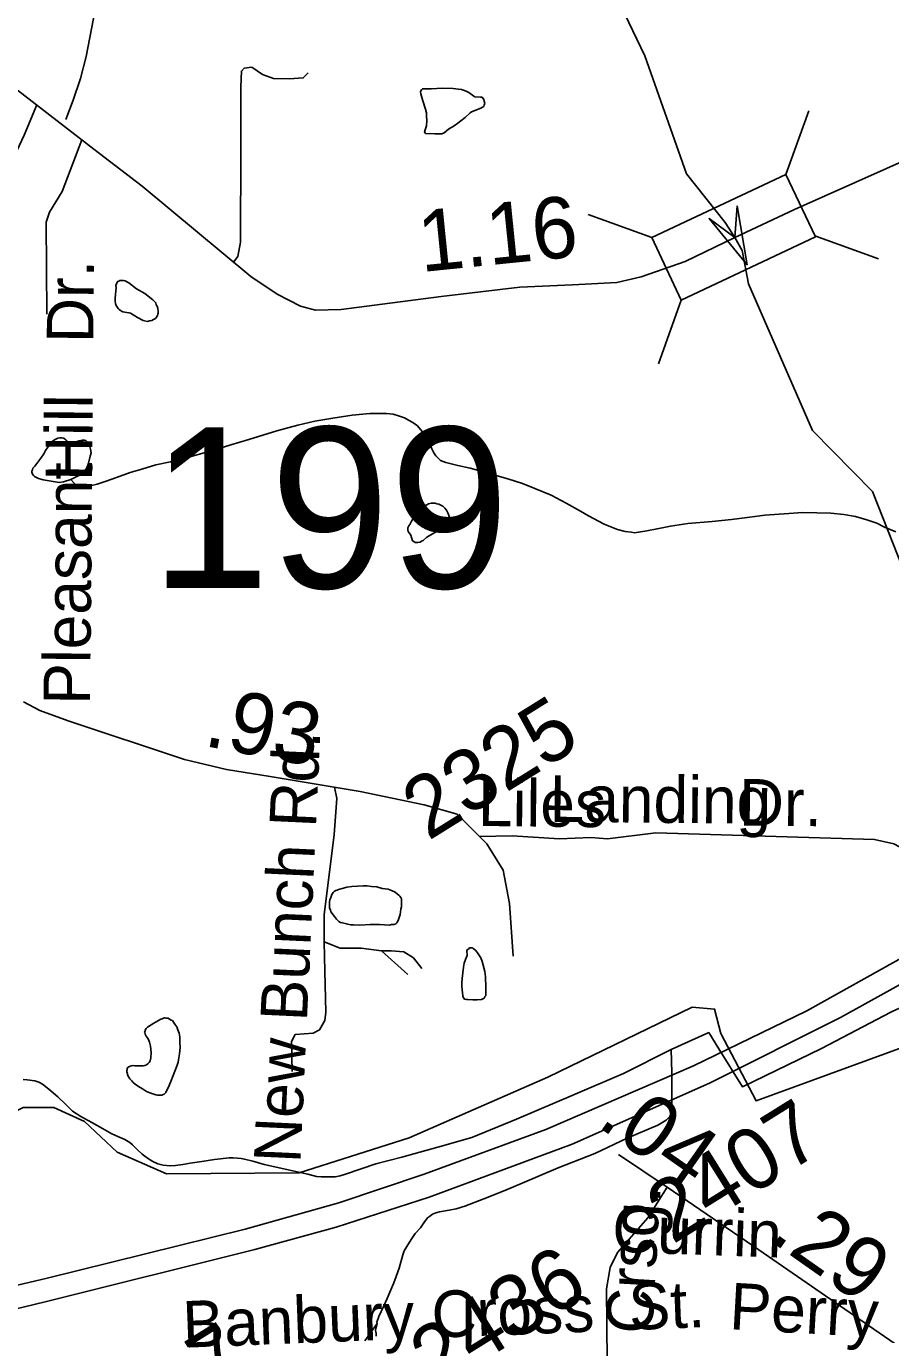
# Model space of a CAD drawing. Extents: x 2001466 to 31450019, y -30647475 to 847247.
# Drawn here: x 2186797 to 2190325, y 755901 to 761240 of the extents above; entities that cross this region are included whole.
import ezdxf

# ---------------------------------------------------------------- set-up
doc = ezdxf.new("R2010")
doc.units = 0
for name, color, linetype in [('Exist Hydrographic Creek Single Shore', 7, 'Continuous'), ('Exist Hydrographic Misc Water Feature', 7, 'Continuous'), ('Exist Road Non-System Type 51', 7, 'Continuous'), ('Exist Road Non-System Type 51 Label', 7, 'Continuous'), ('Exist Road Primary US Divided Attributed', 7, 'Continuous'), ('Exist Road Secondary Mileage Hundredths English Label', 7, 'Continuous'), ('Exist Road Secondary Structure Standard Bridge Attributed CELL', 7, 'Continuous'), ('Exist Road Secondary Structure Standard Bridge CELL', 7, 'Continuous'), ('Exist Road Secondary Structure Standard Bridge Number Label', 7, 'Continuous'), ('Exist Road Secondary Type 51 Attributed', 7, 'Continuous'), ('Exist Road Secondary Type 51 Label', 7, 'Continuous'), ('Exist Road Secondary Type 51 Number Label', 7, 'Continuous')]:
    doc.layers.add(name, color=color, linetype=linetype)

msp = doc.modelspace()

# ---------------------------------------------------------------- linework, layer by layer
at = {"layer": 'Exist Hydrographic Creek Single Shore'}
for points in [[(2190469.9, 758829.2), (2190436.1, 758869.3), (2190249.9, 759342.2), (2190006.1, 759589.9), (2189744, 760189.1), (2189718.6, 760324.2), (2189687.9, 760377.7), (2189649.7, 760439.3), (2189491, 760637.1), (2189321, 761119.6), (2188915, 761967.6), (2188863.9, 762116.3), (2188570.9, 762457), (2188494, 762661.9), (2188148.9, 763220.1), (2188122.1, 763519.1), (2188062, 763651.6), (2187886, 763917.6)], [(2185352.2, 756510.1), (2185629, 756570), (2185770.9, 756547.4), (2186303, 756582.4), (2186784.9, 756828.4), (2186910, 756829.1), (2187035.1, 756770.8), (2187169, 756646.6), (2187369.9, 756557.2), (2187911.1, 756562.5), (2188359.9, 756704.2), (2188925, 756951.8), (2189514, 757238.2), (2189606, 757229.8), (2189632.1, 757130.8), (2189775, 756855.6), (2190457, 757104.1), (2190750, 756812.6), (2190899.9, 756780), (2191241.9, 756792.7), (2191416, 756867.8), (2191729.5, 757001.5)]]:
    msp.add_lwpolyline(points, dxfattribs=at)
at = {"layer": 'Exist Hydrographic Misc Water Feature'}
for points in [[(2188558.6, 760843.7), (2188542.8, 760833.5), (2188520.5, 760819.4), (2188502.8, 760805.4), (2188492.8, 760801.3), (2188481.1, 760801.5), (2188464.7, 760801.1), (2188426.8, 760802.7), (2188422.9, 760809.1), (2188430.7, 760833), (2188432.5, 760855), (2188430.5, 760872.8), (2188430.3, 760887), (2188426.2, 760901), (2188416.1, 760935), (2188407.9, 760964.6), (2188405.9, 760972.6), (2188407.7, 760976.8), (2188409.7, 760980.6), (2188413.8, 760984.8), (2188425.7, 760984.6), (2188449.5, 760985.1), (2188495.5, 760987.5), (2188539.8, 760985.7), (2188561.5, 760983.6), (2188574, 760981.7), (2188585.7, 760977.9), (2188595.5, 760974), (2188603.7, 760969.9), (2188623.8, 760954.3), (2188627.7, 760952.1), (2188651.5, 760950.5), (2188657.5, 760950.4), (2188664, 760940.5), (2188665.9, 760934.5), (2188667.9, 760926.5), (2188666.3, 760918.3), (2188664, 760912.6), (2188659.7, 760910.3), (2188651.9, 760906.2), (2188614.4, 760890), (2188608.2, 760886.1), (2188588.6, 760868), (2188570.5, 760854.1), (2188558.6, 760843.7)], [(2187161.6, 760146.5), (2187163.9, 760172.5), (2187163.4, 760182.4), (2187165.7, 760188.5), (2187167.5, 760192.3), (2187171.6, 760198.6), (2187175.7, 760200.4), (2187179.4, 760202.6), (2187185.4, 760202.6), (2187193.6, 760202.6), (2187201.6, 760200.5), (2187207.5, 760196.8), (2187215.7, 760192.7), (2187247.7, 760168.8), (2187282, 760149), (2187313.7, 760123.5), (2187320.1, 760117.7), (2187326.3, 760111.5), (2187327.9, 760103.5), (2187332, 760097.6), (2187334.2, 760087.6), (2187336.3, 760077.5), (2187336.3, 760069.8), (2187334.2, 760065.6), (2187332.4, 760059.4), (2187328.5, 760053.5), (2187324.6, 760047.6), (2187316.2, 760043.6), (2187310.5, 760039.2), (2187300.4, 760037.5), (2187292.4, 760035.5), (2187280.3, 760037.3), (2187274.6, 760039), (2187250.8, 760051.1), (2187222.7, 760068.7), (2187216.1, 760070.9), (2187192.1, 760074.6), (2187186.2, 760076.7), (2187182.1, 760080.6), (2187176.4, 760084.7), (2187172.5, 760088.5), (2187166.5, 760096.3), (2187164.3, 760100.3), (2187162, 760108.3), (2187160, 760116.3), (2187160, 760128.5), (2187161.6, 760146.5)], [(2186978.9, 759391.2), (2186991.2, 759377.6), (2187001.4, 759367.5), (2187007, 759365.5), (2187017.2, 759363.5), (2187031, 759361.8), (2187047.2, 759361.8), (2187063.2, 759365.9), (2187087.2, 759372), (2187123.3, 759384.4), (2187165.1, 759398.8), (2187220.9, 759419.2), (2187269, 759433.4), (2187326.7, 759449.8), (2187386.5, 759462.3), (2187464.3, 759482.6), (2187558, 759509.4), (2187632.2, 759531.8), (2187705.6, 759554.4), (2187819.4, 759589.1), (2187905.1, 759611.9), (2187975.4, 759628), (2188048.9, 759640.8), (2188127, 759653), (2188198.7, 759659.6), (2188232.8, 759660.1), (2188266.8, 759660.2), (2188294.7, 759656.5), (2188321, 759648.4), (2188341.3, 759642.5), (2188357, 759632.8), (2188374.9, 759622.8), (2188393.3, 759609.1), (2188413, 759587), (2188429.4, 759565.5), (2188451.8, 759515.5), (2188459.8, 759499.6), (2188468, 759487.5), (2188478.2, 759477.8), (2188488.1, 759467.8), (2188510, 759460), (2188558.2, 759448.3), (2188608.2, 759436.6), (2188690.7, 759413.3), (2188762.4, 759393.5), (2188822.7, 759374.3), (2188873, 759354.5), (2188938.8, 759327.1), (2189000.9, 759293.4), (2189059.4, 759261.8), (2189091.8, 759241.9), (2189155.3, 759208.4), (2189209.7, 759186.8), (2189241.4, 759179.1), (2189267.5, 759175.1), (2189279.6, 759173.4), (2189295.6, 759175.4), (2189329.8, 759181.6), (2189371.6, 759189.9), (2189425.6, 759200.4), (2189497.3, 759210.6), (2189595.4, 759219.3), (2189675.3, 759227.9), (2189749.1, 759236.7), (2189811.3, 759245.1), (2189908.9, 759251.5), (2189965.3, 759255.9), (2190022.7, 759254.6), (2190080.7, 759252.7), (2190133, 759247.2), (2190181, 759239.6), (2190227.1, 759225.7), (2190267.3, 759211.9), (2190299.1, 759196.6), (2190345.4, 759176.6)], [(2186978.9, 759391.2), (2186949.2, 759381.1), (2186931.5, 759378.9), (2186915.1, 759381), (2186891.1, 759384.6), (2186867.1, 759388.6), (2186847.3, 759394.4), (2186839, 759398.5), (2186831.3, 759402.2), (2186826.7, 759406.5), (2186823.1, 759412.3), (2186821, 759420.3), (2186820.8, 759424.4), (2186823.1, 759430.2), (2186824.5, 759436.4), (2186832.7, 759444.5), (2186856.7, 759478.3), (2186868.8, 759494.7), (2186876.2, 759508.6), (2186886, 759522.5), (2186901.8, 759542.8), (2186906.1, 759548.6), (2186917.8, 759555), (2186926.2, 759559), (2186935.8, 759561.2), (2186941.8, 759561.1), (2186950, 759559.1), (2186956.1, 759555.3), (2186960, 759551.1), (2186963.7, 759547.3), (2186968.2, 759543.3), (2186976, 759541.4), (2186984, 759539.3), (2186990, 759539.2), (2186995.9, 759541.6), (2187011.9, 759547.7), (2187019.9, 759549.7), (2187026.1, 759551.6), (2187034.1, 759551.6), (2187040.2, 759549.9), (2187045.9, 759543.7), (2187050, 759539.9), (2187056, 759530), (2187060.1, 759514), (2187062.6, 759499.8), (2187058.5, 759485.8), (2187050.9, 759457.8), (2187044.5, 759437.7), (2187036.5, 759425.9), (2187028.9, 759417.7), (2187021.1, 759411.6), (2187001, 759401.6), (2186978.9, 759391.2)], [(2188448.3, 759165.5), (2188432.1, 759155.4), (2188416.3, 759141.6), (2188410, 759139.3), (2188404.6, 759135.2), (2188394.6, 759133.1), (2188390.3, 759133.3), (2188384.7, 759133), (2188378.6, 759137.1), (2188374.1, 759141), (2188366.3, 759162.9), (2188360.3, 759173.1), (2188356.2, 759179), (2188353.8, 759185), (2188354.2, 759189.1), (2188353.8, 759192.8), (2188358.3, 759201), (2188362.2, 759206.9), (2188369.6, 759221.2), (2188377.6, 759233), (2188397.4, 759253.1), (2188415.5, 759277.2), (2188421.2, 759281.6), (2188431.3, 759287.4), (2188439.1, 759291.4), (2188449.3, 759293.6), (2188457.3, 759293.6), (2188465.3, 759293.6), (2188473.1, 759291.6), (2188481.3, 759289.9), (2188489.1, 759285.9), (2188497.5, 759281.8), (2188505.5, 759274.1), (2188511.5, 759265.9), (2188517.4, 759254), (2188521.3, 759244.1), (2188525.8, 759230), (2188525.6, 759224), (2188525.8, 759217.9), (2188525.8, 759214.3), (2188517.8, 759208.2), (2188513.9, 759201.9), (2188502, 759193.9), (2188474.1, 759179.9), (2188448.3, 759165.5)], [(2188159.2, 757571.9), (2188133.1, 757573.9), (2188121.2, 757573.6), (2188109.3, 757575.8), (2188087.4, 757581.6), (2188079.2, 757583.7), (2188073.5, 757587.4), (2188063.2, 757597.4), (2188055, 757607.6), (2188040.9, 757627.2), (2188039, 757633.2), (2188034.7, 757643.1), (2188034.9, 757649.2), (2188034.9, 757657.3), (2188034.5, 757667.1), (2188036.6, 757675.3), (2188040.4, 757685.2), (2188044.5, 757697.2), (2188050.1, 757705.3), (2188054.2, 757709.1), (2188060.3, 757713.5), (2188066.3, 757715.4), (2188072, 757717.4), (2188092.3, 757723.7), (2188106.1, 757727.7), (2188126, 757729.9), (2188172.3, 757732.2), (2188188.1, 757732.3), (2188206.3, 757730.3), (2188228.3, 757728.7), (2188250.2, 757722.5), (2188274.2, 757718.9), (2188288.2, 757713.1), (2188302.3, 757706.9), (2188312.1, 757699), (2188318.3, 757695.2), (2188322.4, 757691.3), (2188326.5, 757685.4), (2188328.3, 757679.4), (2188328.3, 757669.3), (2188328.3, 757661.2), (2188328.5, 757647.4), (2188326.5, 757637.2), (2188322.8, 757615.4), (2188315, 757591), (2188310.9, 757585.1), (2188309.1, 757581.4), (2188305, 757577.1), (2188299.2, 757575.2), (2188287.1, 757574.9), (2188279.1, 757572.9), (2188239.1, 757574.5), (2188201.2, 757574.6), (2188159.2, 757571.9)], [(2188670.8, 757361.6), (2188672.6, 757319.9), (2188672.8, 757295.6), (2188673, 757285.8), (2188668.9, 757281.6), (2188667.1, 757275.8), (2188662.8, 757273.5), (2188655, 757269.5), (2188637.1, 757267.7), (2188619.3, 757267.5), (2188599.2, 757269.4), (2188593.3, 757269.1), (2188585.1, 757271.1), (2188583.2, 757275.1), (2188579.1, 757281), (2188578.9, 757287.1), (2188577.3, 757295), (2188574.6, 757323), (2188574.8, 757337.2), (2188576.7, 757355.2), (2188582, 757401), (2188584.5, 757417.3), (2188593.7, 757443), (2188596.1, 757447.1), (2188595.5, 757469.1), (2188598, 757473.2), (2188601.7, 757475.1), (2188605.8, 757479.4), (2188609.5, 757479.2), (2188613.8, 757479.4), (2188617.7, 757479.2), (2188621.6, 757477.4), (2188631.6, 757469.3), (2188641.7, 757455.6), (2188651.9, 757439.5), (2188658.1, 757423.6), (2188662.2, 757409.6), (2188668.3, 757383.5), (2188670.8, 757361.6)], [(2187413.6, 757001.1), (2187397.6, 756959.3), (2187388, 756934.8), (2187376.1, 756909), (2187370.3, 756896.9), (2187366.4, 756889), (2187360.3, 756883), (2187353.9, 756880.7), (2187350.2, 756878.9), (2187342.2, 756878.9), (2187334, 756878.5), (2187326.3, 756880.5), (2187314.2, 756884.3), (2187302.3, 756888.6), (2187288.3, 756894.3), (2187272.5, 756904), (2187255.9, 756914.2), (2187241.8, 756924), (2187234, 756930.1), (2187228, 756937.9), (2187219.8, 756945.6), (2187213.5, 756955.9), (2187212, 756959.8), (2187209.8, 756963.8), (2187210, 756967.8), (2187207.5, 756973.9), (2187207.7, 756979.9), (2187209.6, 756983.7), (2187209.6, 756987.8), (2187211.4, 756991.9), (2187215.5, 756993.7), (2187219.4, 756996), (2187225.6, 756997.9), (2187233.6, 756999.9), (2187241.8, 756997.9), (2187259.2, 756998.1), (2187273.8, 756998.3), (2187281.8, 757000.4), (2187287.5, 757002.3), (2187293.2, 757006.3), (2187299.4, 757012.3), (2187303.5, 757018.6), (2187305.3, 757030.5), (2187307, 757052.5), (2187304.9, 757078.4), (2187300.8, 757094.4), (2187294.7, 757108.4), (2187286.7, 757120.1), (2187282.6, 757128), (2187280.7, 757132.4), (2187280.5, 757136.1), (2187282.4, 757140.2), (2187282.8, 757144.2), (2187286.7, 757150.1), (2187292.4, 757156.2), (2187318.5, 757172.5), (2187346.1, 757188.6), (2187352.5, 757190.5), (2187358, 757192.9), (2187362.1, 757194.7), (2187368.1, 757192.5), (2187376.3, 757193), (2187382.4, 757188.8), (2187388.2, 757185.1), (2187394.1, 757183), (2187398.2, 757177.1), (2187404.2, 757168.9), (2187412.4, 757157.1), (2187416.3, 757145.1), (2187420.8, 757131.1), (2187424.5, 757117.1), (2187424.7, 757093.1), (2187425.1, 757073.2), (2187422.8, 757047.2), (2187418.9, 757023), (2187417.3, 757013.1), (2187413.6, 757001.1)], [(2189622.6, 757068.1), (2189719.2, 756913.1), (2190042, 757069.3), (2190324.9, 757217.2), (2190350.8, 757229.5), (2190372.9, 757237.5), (2190384.8, 757239.7), (2190396.5, 757239.6), (2190406.7, 757239.7), (2190418.4, 757235.9), (2190428.9, 757231.9), (2190436.5, 757224.2)], [(2189428.4, 757065), (2189581.8, 757133.9), (2189622.6, 757068.1)], [(2187252, 756656), (2187269.9, 756638.3), (2187291.8, 756622.4), (2187314.2, 756608.5), (2187334.2, 756598.9), (2187356.2, 756592.8), (2187384.3, 756591), (2187406, 756591.3), (2187436.2, 756595.3), (2187466.5, 756601.7), (2187514.3, 756607.8), (2187565.8, 756616.3), (2187625.8, 756622.6), (2187642.2, 756623), (2187660.1, 756621.1), (2187674, 756621), (2187688, 756617.3), (2187721.8, 756609.3), (2187768.1, 756595.8), (2187946.5, 756556.7), (2187982.2, 756547.2), (2188000.3, 756545.4), (2188014.2, 756545.2), (2188034.3, 756545.5), (2188058.5, 756545.9), (2188078.4, 756549.8), (2188100.1, 756556.2), (2188224.2, 756598.7), (2188329.8, 756625.8), (2188477.2, 756666.7), (2188615, 756705.6), (2188798.3, 756780.9), (2189028, 756878.5), (2189234.9, 756967.7), (2189428.4, 757065)], [(2188405.6, 756338.1), (2188419.6, 756358.3), (2188435.2, 756378.2), (2188443, 756384.3), (2188455.5, 756392.6), (2188469.2, 756398.6), (2188483, 756402.6), (2188522.7, 756409.2), (2188551, 756415.1), (2188587.1, 756425.4), (2188664.4, 756455.9), (2188750.5, 756490.4), (2188820.3, 756519.2), (2188967.7, 756582.1), (2189117.2, 756641.1), (2189248.8, 756703.9), (2189374.5, 756756.7), (2189408.1, 756777.2), (2189423.9, 756791.1), (2189430.1, 756807.2), (2189431.9, 756823.1), (2189431.5, 756915.3), (2189431.1, 756969.2), (2189428.4, 757065)], [(2186784.3, 756942.9), (2186801.7, 756941.1), (2186832.3, 756937.3), (2186848.3, 756931.2), (2186864.3, 756923.5), (2186890.3, 756903.7), (2186926.2, 756871.9), (2186958.8, 756840.3), (2186986.7, 756814.1), (2187020.9, 756792.3), (2187065.2, 756767), (2187109.3, 756743.3), (2187147.2, 756721.3), (2187171.2, 756709.5), (2187199.3, 756697.6), (2187220, 756686), (2187231.5, 756676.1), (2187252, 756656)], [(2188228.7, 755947), (2188228.5, 755953.1), (2188236.3, 755975.1), (2188256, 756019.5), (2188269.5, 756049.5), (2188281.4, 756075.3), (2188297.2, 756113.5), (2188307, 756139.6), (2188318.7, 756173.5), (2188334.5, 756227.9), (2188340, 756243.7), (2188350.5, 756262), (2188367.7, 756289.8), (2188383.7, 756314.2), (2188405.6, 756338.1)], [(2188179.3, 755877), (2188228.7, 755947)], [(2188224.8, 755895.2), (2188224.6, 755907), (2188222.3, 755919.1), (2188224.4, 755926.9), (2188228.7, 755947)]]:
    msp.add_lwpolyline(points, dxfattribs=at)
at = {"layer": 'Exist Road Non-System Type 51'}
msp.add_line((2188247.2, 757468.1), (2188354.3, 757370.9), dxfattribs=at)
for points in [[(2186959.5, 760858.8), (2186989.1, 760938), (2187018.8, 761027), (2187041.8, 761116), (2187071.5, 761271), (2187081.4, 761366.6), (2187088, 761402.9), (2187107.8, 761541.4), (2187160.5, 761749.1), (2187173.7, 761900.8), (2187213.2, 762098.7), (2187265.9, 762309.7), (2187292.3, 762547.1), (2187328.6, 762695.5), (2187381.3, 762827.4), (2187394.5, 762932.9), (2187401.1, 763018.7), (2187354.9, 763157.2), (2187295.6, 763289.1), (2187236.3, 763434.1)], [(2187947.7, 761049.1), (2187927.5, 761028.9), (2187871, 761024.8), (2187806.4, 761026.8), (2187762, 761043), (2187717.6, 761073.3), (2187687.3, 761069.3), (2187675.2, 761057.1), (2187673.2, 760992.5), (2187673.2, 760738.1), (2187671.2, 760358.4), (2187661.1, 760299.9), (2187643, 760277)], [(2186840.5, 760919), (2186788.9, 760795.5), (2186732.8, 760675.2), (2186695.4, 760597.8), (2186674.1, 760565.7), (2186654.1, 760540.2), (2186626.4, 760522.3), (2186593.7, 760521.3), (2186568.9, 760532.2), (2186556.6, 760547), (2186551.2, 760584.4), (2186559.2, 760675.2)], [(2187025, 760776.4), (2186988.2, 760680), (2186944.6, 760565), (2186893, 760481.6), (2186879.2, 760440), (2186881.2, 760065.4)], [(2188055.3, 758135), (2188064.8, 758088.8), (2188054.4, 757942.7), (2188012.7, 757614.2), (2188012.7, 757504.6)], [(2190737.2, 757842.4), (2190727.2, 757813.6), (2190717.2, 757783.8), (2190710.6, 757767.3), (2190690.8, 757740.8), (2190631.2, 757714.3), (2190515.5, 757717.6), (2190469.6, 757761.9), (2190444.9, 757820.4), (2190403.9, 757869.2), (2190336.6, 757904.6), (2190259, 757922.2), (2189366.2, 757949.5), (2189169.3, 757924.6), (2189101.4, 757930)], [(2189101.4, 757930), (2188973.3, 757924.6), (2188779.9, 757936.5), (2188646.6, 757934.2)], [(2188012.7, 757504.6), (2188015.3, 757384.7), (2188020.5, 757217.8), (2188015.3, 757183.9), (2187994.5, 757144.8), (2187968.4, 757131.7), (2187895.4, 757126.5), (2187879.8, 757097.8), (2187882.4, 756975.3)], [(2188012.7, 757504.6), (2188077.8, 757478.5), (2188163.8, 757478.5), (2188247.2, 757468.1)], [(2188247.2, 757468.1), (2188286.3, 757468.1), (2188338.4, 757462.9), (2188377.5, 757439.4), (2188411.4, 757395.1)]]:
    msp.add_lwpolyline(points, dxfattribs=at)
at = {"layer": 'Exist Road Primary US Divided Attributed'}
for points in [[(2191282.4, 757949), (2190709.1, 757627.9), (2189981.8, 757222.8), (2189519.5, 756998.3), (2188917.1, 756738.3), (2188421, 756556), (2188073.4, 756439.5), (2187691.3, 756331.5), (2186877.1, 756130.6), (2186458.1, 756033.3)], [(2186407, 755923.3), (2186875.4, 756036.1), (2187730.1, 756248.7), (2188061.6, 756339.9), (2188441.3, 756463.1), (2189025.1, 756679.2), (2189585.3, 756927.4), (2190120.2, 757195.8), (2190751.3, 757545.2), (2191325.6, 757864)]]:
    msp.add_lwpolyline(points, dxfattribs=at)
at = {"layer": 'Exist Road Secondary Structure Standard Bridge Attributed CELL'}
msp.add_lwpolyline([(2189698.2, 760507.3), (2189738.4, 760266.8), (2189583.3, 760455), (2189687.9, 760377.7)], close=True, dxfattribs=at)
at = {"layer": 'Exist Road Secondary Structure Standard Bridge CELL'}
for p, q in [((2189897.3, 760634.4), (2189990.8, 760894.1)), ((2189090.2, 760471.6), (2189349.9, 760378.2)), ((2190014.9, 760384.7), (2190274.5, 760291.2)), ((2189376.7, 759863), (2189470.1, 760122.7))]:
    msp.add_line(p, q, dxfattribs=at)
msp.add_lwpolyline([(2189349.9, 760378.2), (2189896.8, 760635.6), (2190017, 760380.1), (2189470.1, 760122.7)], close=True, dxfattribs=at)
at = {"layer": 'Exist Road Secondary Type 51 Attributed'}
for points in [[(2185672.5, 761883.2), (2185826.3, 761726.2), (2185915.2, 761652.9), (2186091, 761523.1), (2186502.7, 761193.2), (2186702.6, 761025.7), (2187073.6, 760738.8), (2187270.3, 760586.9), (2187713.4, 760218.4), (2187821.2, 760147.2), (2187916.4, 760097.9), (2187978.2, 760081.2), (2188082.8, 760084.3), (2188490.4, 760137.7), (2188811.6, 760175.4), (2189025.6, 760184.9), (2189206.6, 760194.3), (2189306, 760217.3), (2189486, 760280.1), (2189687.9, 760377.7)], [(2189687.9, 760377.7), (2189932.3, 760492.7), (2190431.9, 760715.7), (2190537.6, 760779.6), (2190608.8, 760841.4), (2190795.6, 761015.2), (2190916.9, 761127.3)], [(2186785.7, 758483.4), (2186852.9, 758448.6), (2186968.5, 758405.6), (2187443, 758247.6), (2187614.6, 758207.8), (2187792.5, 758178.5), (2188159.8, 758117.7), (2188421.4, 758063.3), (2188555.3, 758025.6), (2188676.7, 757904.1), (2188743.7, 757797.3), (2188768.8, 757661.2), (2188784.5, 757445.5)], [(2189413.1, 756503.5), (2189213.8, 756636.5)], [(2189413.1, 756503.5), (2189333.6, 756378.9), (2189209.6, 756236.5), (2189180.3, 756175.7), (2189164.6, 756088.8), (2189168.3, 755791.5), (2189171.9, 755408.2), (2189178.2, 755232.3), (2189165.7, 755153.8), (2189128.5, 755070), (2189079.3, 754986.2), (2188976.8, 754833.3), (2188912.4, 754708.7), (2188876.9, 754605.1), (2188865.3, 754530.7), (2188858, 754434.4)], [(2190653.1, 755642.8), (2190566.2, 755710.8), (2190216.2, 755951.7), (2189786.7, 756248), (2189413.1, 756503.5)]]:
    msp.add_lwpolyline(points, dxfattribs=at)

# ---------------------------------------------------------------- texts
at = {"layer": 'Exist Road Non-System Type 51 Label'}
for s, rotation, p in [('Dr.', 89.4935, (2187071, 759946.8)), ('Hill', 89.4935, (2187066, 759383.9)), ('Pleasant', 89.4935, (2187057.9, 758471.1)), ('New Bunch Rd.', 87.3385, (2187915.6, 756599.4)), ('Liles', 359.4338, (2188639.9, 757977.1)), ('Landing', 359.4985, (2188932.1, 757993.9)), ('Dr.', 359.4985, (2189704.7, 757978.9)), ('Banbury Cross  St.', 2.2733, (2187438.9, 755848.2))]:
    msp.add_text(s, height=190, rotation=rotation, dxfattribs=at).set_placement(p)
at = {"layer": 'Exist Road Secondary Mileage Hundredths English Label'}
for s, rotation, p in [('1.16', 5.7711, (2188409.1, 760236.7)), ('.93', 349.2811, (2187516.4, 758304.9)), ('.04', 324.998, (2189121.2, 756755.7)), ('.29', 324.8927, (2189823.7, 756289.7))]:
    msp.add_text(s, height=250, rotation=rotation, dxfattribs=at).set_placement(p)
at = {"layer": 'Exist Road Secondary Structure Standard Bridge Number Label'}
msp.add_text('199', height=656.17, dxfattribs=at).set_placement((2187303.8, 758947.8))
at = {"layer": 'Exist Road Secondary Type 51 Label'}
for s, rotation, p in [('Crsg.', 86.5672, (2189350.3, 755900.9)), ('Currin', 357.9811, (2189185.6, 756240.1)), ('Perry', 356.8108, (2189663.4, 755924.2))]:
    msp.add_text(s, height=190, rotation=rotation, dxfattribs=at).set_placement(p)
at = {"layer": 'Exist Road Secondary Type 51 Number Label'}
for s, p in [('2325', (2188437.3, 757914.4)), ('2407', (2189434.4, 756268.1)), ('2436', (2188469.5, 755673)), ('5447', (2187086.1, 755356.6))]:
    msp.add_text(s, height=250, rotation=31.918, dxfattribs=at).set_placement(p)

doc.saveas('drawing.dxf')
